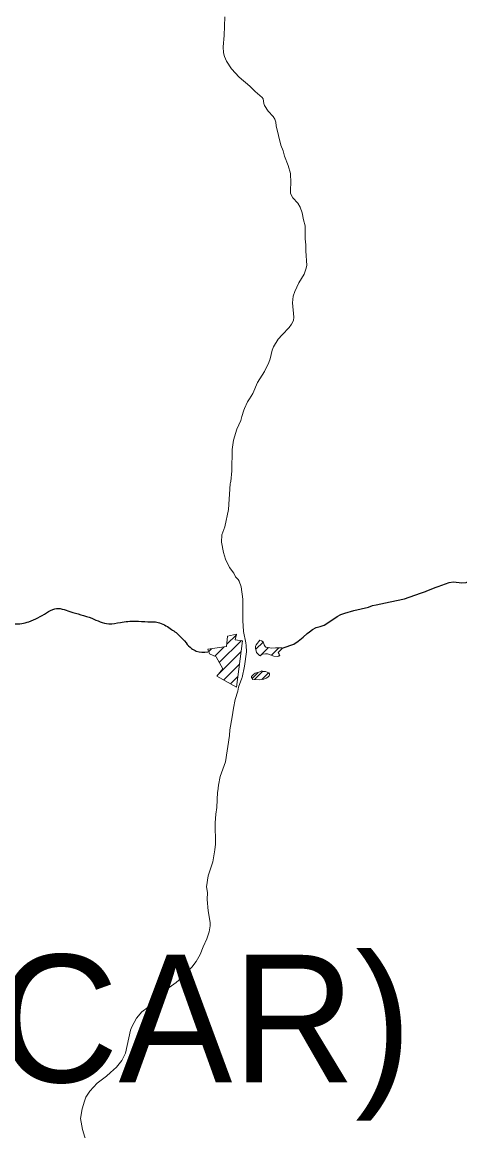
# Model space of a CAD drawing. Extents: x -1643653 to 4543381, y 1624270 to 13878484.
# Drawn here: x 603980 to 605698, y 8904160 to 8908511 of the extents above; entities that cross this region are included whole.
import ezdxf

# ---------------------------------------------------------------- set-up
doc = ezdxf.new("R2010")
doc.units = 0
doc.header["$LTSCALE"] = 200
doc.layers.add('1', color=7, linetype='Continuous', lineweight=13)
doc.layers.add('6', color=7, linetype='Continuous', lineweight=13)

msp = doc.modelspace()

# ---------------------------------------------------------------- linework, layer by layer
at = {"layer": '1', "lineweight": 25}
msp.add_spline([(814781, 9009175.5), (814787.2, 9009173.4), (814796.9, 9009173.4), (814799.4, 9009172.4), (814805.1, 9009174.5), (814805.6, 9009176.5), (814811.7, 9009179.5), (814811.7, 9009179.5), (814801.5, 9009181), (814790.7, 9009181.5), (814784.1, 9009183.1), (814777.4, 9009185.1), (814778.4, 9009175.5)], degree=3, dxfattribs=at)
at = {"layer": '6'}
for p, q in [((604754.1, 8905997.7), (604840.5, 8906084.1)), ((604783.6, 8906069.7), (604820.9, 8906107)), ((604897.4, 8906049.9), (604926.1, 8906078.6)), ((604712.2, 8906040.7), (604723.4, 8906051.9)), ((604736.6, 8906022.7), (604773.1, 8906059.2)), ((604749.4, 8905950.7), (604839.7, 8906041)), ((604914.4, 8906024.5), (604946.6, 8906056.6)), ((604958.8, 8906026.4), (604987.8, 8906055.5)), ((604771.2, 8905930), (604833.2, 8905992)), ((604798.2, 8905914.6), (604826.6, 8905943)), ((604882.7, 8905935.8), (604905.9, 8905959)), ((604892.3, 8905931), (604925, 8905963.7)), ((604920.3, 8905931), (604947.2, 8905957.8)), ((604944.4, 8905940.6), (604949, 8905945.2))]:
    msp.add_line(p, q, dxfattribs=at)
for points in [[(605084.4, 8907736), (605079.4, 8907762.6), (605071.4, 8907785.1), (605061.7, 8907800.5), (605042.1, 8907822.3), (605033.4, 8907838.5), (605032.8, 8907854.5), (605035.2, 8907880.8), (605033.5, 8907917.7), (605024.8, 8907948.4), (605010.3, 8907984.7), (605004.5, 8908005.7), (604995.8, 8908027.9), (604977.8, 8908104.3), (604976, 8908118.4), (604972.2, 8908130.3), (604965.9, 8908141), (604945.8, 8908162.2), (604931.4, 8908184.4), (604928.2, 8908192), (604925.8, 8908210.2), (604922.4, 8908215.9), (604894.5, 8908238.4), (604873.9, 8908260.2), (604831.5, 8908295.5), (604802.4, 8908327.6), (604782.3, 8908357.7), (604774, 8908376.7), (604770.6, 8908390.8), (604769.1, 8908414.6), (604773, 8908459.1), (604776.2, 8908531.6)], [(605000.8, 8907284), (605028, 8907312.5), (605037.3, 8907325.7), (605044.8, 8907340.9), (605047.1, 8907352.9), (605041, 8907410.3), (605044.1, 8907435.2), (605050.5, 8907453.9), (605066.5, 8907487.7), (605086.9, 8907522.4), (605093.9, 8907541.3), (605097.3, 8907556.3), (605093.3, 8907614), (605093.9, 8907637.2), (605090.7, 8907660.3), (605090.9, 8907711.7), (605084.4, 8907736)], [(604953.1, 8907189.9), (604961.6, 8907224), (604966.9, 8907237.1), (604984.9, 8907267.2), (605000.8, 8907284)], [(604872.6, 8907033.5), (604885, 8907053.3), (604903.9, 8907096.6), (604931, 8907140.6), (604931, 8907140.6), (604947.9, 8907175.6), (604953.1, 8907189.9)], [(604853.3, 8906995), (604865.1, 8907021.5), (604872.6, 8907033.5)], [(604842.8, 8906963.3), (604850.5, 8906988.7), (604853.3, 8906995)], [(604797.5, 8906704), (604798.7, 8906709.1), (604803.7, 8906750.4), (604804.2, 8906834.7), (604810.1, 8906870.3), (604822.6, 8906913.6), (604838.1, 8906947.8), (604842.8, 8906963.3)], [(604846.5, 8906163.5), (604846.4, 8906246.1), (604840, 8906295.1), (604832.4, 8906316.9), (604828.2, 8906323.6), (604817.3, 8906334.2), (604810.5, 8906348.2), (604794.5, 8906371.2), (604778.3, 8906403.9), (604770.4, 8906430.3), (604762.6, 8906470.3), (604763.5, 8906498.8), (604775.8, 8906530.1), (604790, 8906598.4), (604796.2, 8906698.9), (604797.5, 8906704)], [(604858.1, 8906075.1), (604849.4, 8906120.3), (604846.5, 8906163.5)], [(604843.2, 8905939.8), (604852.4, 8905983.4), (604860.9, 8906039.8), (604860.1, 8906064.6), (604858.1, 8906075.1)], [(604912.7, 8906086.1), (604899.3, 8906067.7), (604896.2, 8906060.9), (604895.5, 8906053.8), (604897.5, 8906049.7), (604900.2, 8906037.1), (604911.5, 8906025.3), (604916.6, 8906023.9)], [(604999, 8906055.3), (604974.7, 8906055.6), (604959.8, 8906054.6), (604936.4, 8906058.2), (604933.8, 8906060.6), (604929.9, 8906067), (604925.7, 8906079.8), (604919.9, 8906083.5), (604912.7, 8906086), (604912.7, 8906086.1)], [(604916.6, 8906023.9), (604918, 8906027.8), (604925.3, 8906031.5), (604935.8, 8906032.5), (604943.4, 8906031.8), (604968.1, 8906023.2), (604983.8, 8906021.6), (604987.8, 8906024.1), (604991.1, 8906024.8)], [(604991.1, 8906024.8), (604989.2, 8906031), (604985, 8906037.2), (605001.7, 8906054.7), (604999, 8906055.3)], [(604804.8, 8905785.5), (604809.3, 8905818.8), (604816.7, 8905853), (604826.7, 8905886.2), (604829.3, 8905902), (604842.4, 8905936.1), (604843.2, 8905939.8)], [(604778.2, 8905608.6), (604794.2, 8905712.3), (604795.5, 8905733.7), (604804.8, 8905785.5)], [(604778.2, 8905608.6), (604794.2, 8905712.3), (604795.5, 8905733.7), (604804.8, 8905785.5)], [(604747.8, 8905493.6), (604750.5, 8905517), (604757.5, 8905551.2), (604778.2, 8905608.6)], [(604747.8, 8905493.6), (604750.5, 8905517), (604757.5, 8905551.2), (604778.2, 8905608.6)], [(604327.6, 8904389.5), (604350.5, 8904410.1), (604371.6, 8904435.8), (604385.3, 8904465.2), (604405.7, 8904555.3), (604411.1, 8904568.9), (604429.1, 8904602.9), (604450.2, 8904627), (604475.1, 8904645.9), (604525.5, 8904700.2), (604584.4, 8904742.2), (604605.7, 8904760.1), (604646.5, 8904803), (604663.6, 8904825), (604679, 8904851.8), (604690.7, 8904882.5), (604705.3, 8904913.2), (604714.1, 8904941), (604718.5, 8904964.3), (604718.5, 8904977.4), (604709.8, 8905023.9), (604706.1, 8905068.4), (604707.9, 8905095.1), (604704.2, 8905117.3), (604710.1, 8905160.8), (604728.9, 8905215.6), (604737.1, 8905262.8), (604738.6, 8905285.2), (604737.8, 8905368.5), (604740.1, 8905402.7), (604744.1, 8905428.6), (604747.3, 8905489.6), (604747.8, 8905493.6)], [(604327.6, 8904389.5), (604350.5, 8904410.1), (604371.6, 8904435.8), (604385.3, 8904465.2), (604405.7, 8904555.3), (604411.1, 8904568.9), (604429.1, 8904602.9), (604450.2, 8904627), (604475.1, 8904645.9), (604525.5, 8904700.2), (604584.4, 8904742.2), (604605.7, 8904760.1), (604646.5, 8904803), (604663.6, 8904825), (604679, 8904851.8), (604690.7, 8904882.5), (604705.3, 8904913.2), (604714.1, 8904941), (604718.5, 8904964.3), (604718.5, 8904977.4), (604709.8, 8905023.9), (604706.1, 8905068.4), (604707.9, 8905095.1), (604704.2, 8905117.3), (604710.1, 8905160.8), (604728.9, 8905215.6), (604737.1, 8905262.8), (604738.6, 8905285.2), (604737.8, 8905368.5), (604740.1, 8905402.7), (604744.1, 8905428.6), (604747.3, 8905489.6), (604747.8, 8905493.6)], [(604241.9, 8904082.8), (604217.8, 8904165.8), (604209.6, 8904208.1), (604216.3, 8904247.2), (604224.6, 8904276.3), (604230.8, 8904292.3), (604245.3, 8904315.6), (604274.7, 8904347.3), (604311.8, 8904375.3), (604327.6, 8904389.5)], [(604241.9, 8904082.8), (604217.8, 8904165.8), (604209.6, 8904208.1), (604216.3, 8904247.2), (604224.6, 8904276.3), (604230.8, 8904292.3), (604245.3, 8904315.6), (604274.7, 8904347.3), (604311.8, 8904375.3), (604327.6, 8904389.5)]]:
    msp.add_lwpolyline(points, dxfattribs=at)
at = {"layer": '6', "lineweight": 25}
for points in [[(605543.7, 8906269.8), (605563.1, 8906277.3), (605568, 8906279.3), (605605.6, 8906293.6), (605613.2, 8906296.5), (605656.1, 8906312.2), (605673.4, 8906315.1), (605706.4, 8906311.1), (605722.7, 8906312.3), (605738.5, 8906318.9), (605758.4, 8906334.6), (605796.5, 8906364), (605808.1, 8906369.8)], [(605406.6, 8906232.5), (605424.2, 8906236.7), (605480.4, 8906248), (605543.7, 8906269.8)], [(605063.2, 8906081.8), (605082.6, 8906097.1), (605098.8, 8906112.4), (605107.9, 8906118.3), (605119.9, 8906128.3), (605134, 8906135.1), (605149.9, 8906139), (605165.7, 8906144.9), (605191.6, 8906161.1), (605216.8, 8906179.1), (605231.3, 8906186.9), (605246.3, 8906192.2), (605282, 8906202.6), (605339.8, 8906215.9), (605355.6, 8906221.3), (605370.2, 8906223.9), (605406.6, 8906232.5)], [(605003.6, 8906055.3), (605005, 8906055.3), (605046.1, 8906070.8), (605063.2, 8906081.8)]]:
    msp.add_lwpolyline(points, dxfattribs=at)
at = {"layer": '6'}
for points in [[(604845.5, 8906083.6), (604816.4, 8906086.7), (604821.5, 8906109.7), (604786.4, 8906102), (604782.9, 8906060.6), (604709.1, 8906049.9), (604715.2, 8906032), (604741.3, 8906020.7), (604768, 8905972.8), (604744.7, 8905945.1), (604821.1, 8905901.6)], [(604926.6, 8905962.9), (604920.9, 8905965.5), (604913.7, 8905961.2), (604894.8, 8905955.9), (604887.6, 8905951.4), (604880.8, 8905943.3), (604880.5, 8905939.1), (604884.2, 8905933.5), (604884.5, 8905931.5), (604912.2, 8905929.7), (604928.9, 8905932.4), (604937.7, 8905936.4), (604948.1, 8905942.9), (604950.7, 8905949.7), (604950.6, 8905954.3), (604947.9, 8905957.5), (604935.5, 8905963.1)]]:
    msp.add_lwpolyline(points, close=True, dxfattribs=at)
at = {"layer": '6', "lineweight": 25}
msp.add_spline([(603081.4, 8906901.5), (603089.4, 8906888.1), (603076, 8906869.3), (603057.3, 8906847.9), (603054.6, 8906821.1), (603051.9, 8906764.7), (603046.5, 8906721.8), (603059.9, 8906684.2), (603081.4, 8906654.7), (603118.9, 8906606.4), (603159.2, 8906587.6), (603215.5, 8906558.1), (603269.1, 8906520.5), (603304, 8906469.6), (603330.8, 8906437.4), (603373.7, 8906394.4), (603419.3, 8906378.3), (603451.5, 8906354.2), (603540, 8906281.7), (603607, 8906249.5), (603684.8, 8906222.7), (603792.1, 8906198.6), (603891.3, 8906171.7), (603950.3, 8906150.3), (604006.6, 8906158.3), (604076.3, 8906193.2), (604108.5, 8906209.3), (604167.5, 8906198.6), (604253.4, 8906171.7), (604320.4, 8906150.3), (604366, 8906155.6), (604425, 8906161), (604473.3, 8906158.3), (604513.5, 8906155.6), (604561.8, 8906131.5), (604596.6, 8906104.6), (604623.5, 8906075.1), (604644.9, 8906053.7), (604663.7, 8906042.9), (604709.3, 8906040.2)], degree=3, dxfattribs=at)

# ---------------------------------------------------------------- texts
at = {"layer": '6'}
msp.add_text('(PÃO DE AÇUCAR)', height=500, dxfattribs=at).set_placement((599529.4, 8904351.2))

doc.saveas('drawing.dxf')
